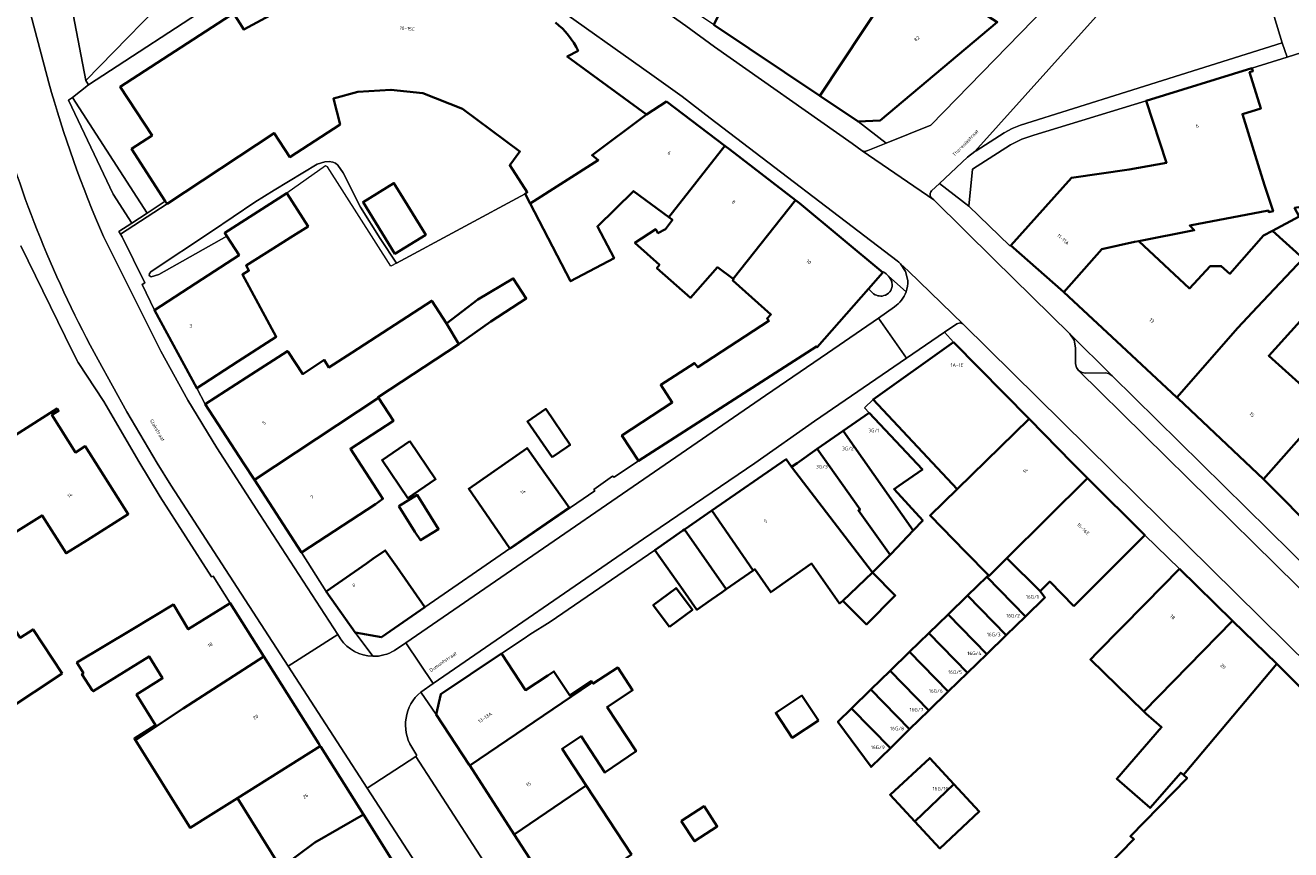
# Model space of a CAD drawing. Header units: metres. Extents: x 197700 to 204338, y 317132 to 325229.
# Tile 571 of 656: x 202888 to 203017, y 317960 to 318045. Entities that reach past the tile are written whole.
import ezdxf
from ezdxf.enums import TextEntityAlignment as Align

# ---------------------------------------------------------------- set-up
doc = ezdxf.new("R2010")
doc.units = ezdxf.units.M
for name, color, linetype, lineweight in [('B-WE-GR-BEPLANTING_CULTUUR_HEESTERS-GV', 90, 'Continuous', 18), ('B-WE-IE-TERREINAFSCHEIDING_KUNSTMATIG_MUUR-G', 90, 'IE-TERREINAFSCHEIDING-KUNSTMATIG-DICHT', 18), ('B-WE-IE-TERREINAFSCHEIDING_KUNSTMATIG_MUUR-GV', 90, 'Continuous', 18), ('B-WE-OG-BEBOUWING-GV', 7, 'Continuous', 35), ('B-WE-OG-BEBOUWING-T18', 10, 'Continuous', 18), ('B-WE-OG-TERREIN_ERF-GV', 7, 'Continuous', 18), ('B-WE-OG-TOPOGRAFIE-T18', 10, 'Continuous', 18), ('B-WE-VH-VERHARDING_ASFALT-GV', 252, 'Continuous', 18), ('B-WE-VH-VERHARDING_BETONSTRAATSTEEN-GV', 252, 'Continuous', 18), ('B-WE-VH-VERHARDING_OPEN-GV', 252, 'Continuous', 18), ('B-WE-VH-VERHARDING_TEGEL-GV', 252, 'Continuous', 18)]:
    doc.layers.add(name, color=color, linetype=linetype, lineweight=lineweight)
doc.styles.add('NLCS-ISO-M200-T18', font='NLCS-ISO.ttf', dxfattribs={"height": 0.36})
doc.linetypes.add('IE-TERREINAFSCHEIDING-KUNSTMATIG-DICHT', pattern='A,8,-1,[82,NLCS.SHX,S=0.75,R=90,X=0,Y=0],-1', length=10)

msp = doc.modelspace()

# ---------------------------------------------------------------- linework, layer by layer
at = {"layer": 'B-WE-GR-BEPLANTING_CULTUUR_HEESTERS-GV'}
msp.add_lwpolyline([(202994.208, 318013.184), (202994.642, 318012.533), (202994.784, 318011.764), (202994.795, 318010.129), (202994.882, 318009.754), (202995.105, 318009.442), (202995.428, 318009.239), (202995.805, 318009.17), (202997.812, 318009.207), (202998.204, 318009.129), (202998.535, 318008.906)], close=True, dxfattribs=at)
at = {"layer": 'B-WE-IE-TERREINAFSCHEIDING_KUNSTMATIG_MUUR-G'}
for points in [[(202925.452, 318020.433), (202924.878, 318020.123), (202918.395, 318030.273), (202918.192, 318030.37), (202914.261, 318027.569)], [(202899.975, 318025.541), (202901.838, 318026.767)], [(202938.58, 318027.517), (202925.452, 318020.433)], [(202902.019, 318026.488), (202897.266, 318023.369)], [(202898.411, 318024.513), (202899.975, 318025.541)], [(202897.266, 318023.369), (202897.088, 318023.643), (202898.411, 318024.513)], [(202928.338, 317985.274), (202937.041, 317991.28)]]:
    msp.add_lwpolyline(points, dxfattribs=at)
at = {"layer": 'B-WE-IE-TERREINAFSCHEIDING_KUNSTMATIG_MUUR-GV'}
msp.add_lwpolyline([(202898.411, 318024.513), (202897.088, 318023.643), (202897.266, 318023.369), (202902.019, 318026.488), (202901.838, 318026.767), (202899.975, 318025.541)], close=True, dxfattribs=at)
at = {"layer": 'B-WE-OG-BEBOUWING-GV'}
for points in [[(202964.685, 318057.912), (202964.185, 318057.051), (202962.639, 318054.618), (202957.865, 318044.769), (202968.681, 318037.51), (202977.597, 318051.01), (202977.239, 318051.242), (202974.647, 318047.348), (202966.957, 318052.468), (202968.875, 318055.348), (202964.692, 318057.585), (202964.826, 318057.836)], [(202968.681, 318037.51), (202972.588, 318034.887), (202974.851, 318035.003), (202986.808, 318045.043), (202982.611, 318047.762), (202977.597, 318051.01)], [(203000.257, 318030.001), (202994.383, 318029.142), (202988.195, 318022.206), (202993.563, 318017.48), (202993.605, 318017.44), (202997.472, 318021.85), (203000.808, 318022.58), (203001.258, 318022.668), (203006.923, 318023.779), (203006.452, 318024.253), (203014.5, 318025.79), (203014.53, 318025.633), (203014.977, 318025.718), (203014.136, 318028.3), (203013.573, 318030.028), (203011.844, 318035.641), (203013.719, 318036.219), (203012.576, 318039.931), (203012.91, 318040.034), (203012.816, 318040.339), (203002.016, 318037.012), (203004.073, 318030.677)], [(202950.974, 318035.59), (202945.427, 318031.44), (202946.062, 318030.942), (202939.1, 318026.516), (202943.227, 318018.572), (202947.669, 318020.915), (202945.964, 318024.166), (202949.653, 318027.784), (202953.25, 318025.108), (202958.988, 318032.395), (202953.014, 318036.925)], [(202959.844, 318018.807), (202966.197, 318026.86), (202959.49, 318032.015), (202958.988, 318032.395), (202953.25, 318025.108), (202953.621, 318024.832), (202952.922, 318023.893), (202952.139, 318023.482), (202951.928, 318023.884), (202949.795, 318022.496), (202952.302, 318020.261), (202952.05, 318019.922), (202955.462, 318016.881), (202958.242, 318020)], [(202925.86, 318027.503), (202925.189, 318028.593), (202922.036, 318026.654), (202925.283, 318021.377), (202928.436, 318023.316), (202928.095, 318023.871)], [(202914.261, 318027.569), (202907.912, 318023.509), (202908.131, 318023.167), (202909.368, 318021.232), (202904.919, 318018.349), (202900.723, 318015.63), (202905.056, 318007.643), (202909.252, 318010.362), (202913.178, 318012.906), (202909.721, 318019.242), (202910.375, 318019.661), (202910.098, 318020.169), (202912.846, 318021.927), (202914.635, 318023.033), (202916.428, 318024.18)], [(202973.652, 318017.791), (202975.109, 318019.448), (202966.621, 318026.534), (202966.197, 318026.86), (202959.844, 318018.807), (202959.881, 318018.78), (202959.793, 318018.662), (202963.689, 318015.189), (202963.3, 318014.752), (202963.483, 318014.51), (202956.216, 318009.783), (202955.889, 318010.216), (202952.444, 318007.975), (202953.619, 318006.169), (202948.471, 318002.821), (202950.163, 318000.219), (202968.328, 318011.907), (202968.406, 318011.825)], [(203021.291, 318026.73), (203017.159, 318026.068), (203017.629, 318025.19), (203014.902, 318023.735), (203018.055, 318020.878), (203022.821, 318025.906), (203023.917, 318027.115), (203023.173, 318027.006)], [(203005.131, 318006.706), (203005.27, 318006.577), (203013.978, 317998.34), (203019.94, 318005.089), (203020.431, 318005.64), (203024.432, 318010.132), (203026.447, 318012.316), (203033.428, 318020.404), (203031.392, 318022.161), (203026.238, 318016.473), (203024.744, 318017.826), (203020.539, 318013.185), (203022.431, 318011.471), (203018.614, 318007.258), (203014.529, 318010.959), (203022.238, 318019.467), (203020.787, 318020.781), (203023.743, 318024.158), (203024.136, 318024.535), (203022.821, 318025.906), (203018.055, 318020.878), (203013.354, 318015.918), (203011.362, 318013.823)], [(202993.605, 318017.44), (203000, 318011.486), (203005.131, 318006.706), (203011.362, 318013.823), (203013.354, 318015.918), (203018.055, 318020.878), (203014.902, 318023.735), (203013.984, 318023.246), (203010.562, 318019.336), (203009.671, 318020.115), (203008.558, 318020.115), (203006.442, 318017.842), (203001.258, 318022.668), (203000.808, 318022.58), (202997.472, 318021.85)], [(202930.55, 318014.267), (202931.825, 318012.138), (202935.086, 318014.453), (202938.705, 318016.799), (202937.367, 318018.863), (202933.751, 318016.703)], [(202905.926, 318006.022), (202909.818, 318000), (202910.941, 317998.264), (202923.613, 318006.65), (202923.563, 318006.727), (202931.825, 318012.138), (202930.55, 318014.267), (202929.051, 318016.58), (202920.908, 318011.302), (202918.543, 318009.769), (202918.049, 318010.531), (202915.87, 318009.088), (202914.375, 318011.346), (202914.307, 318011.439), (202910.125, 318008.736)], [(203019.779, 317992.502), (203025.868, 317999.53), (203027.715, 318001.74), (203031.106, 318005.64), (203035.077, 318010.186), (203032.385, 318012.626), (203028.457, 318008.291), (203028.361, 318008.378), (203023.925, 318003.238), (203023.572, 318002.842), (203020.431, 318005.64), (203019.94, 318005.089), (203013.978, 317998.34), (203014.022, 317998.298), (203019.671, 317992.614)], [(202990.05, 318004.506), (202982.316, 318012.339), (202974.116, 318006.472), (202982.695, 317997.331)], [(202915.734, 317990.855), (202923.293, 317995.797), (202924.058, 317996.341), (202923.438, 317997.299), (202920.748, 318001.448), (202925.14, 318004.295), (202923.613, 318006.65), (202910.941, 317998.264)], [(202893.853, 317992.131), (202898.05, 317994.786), (202893.665, 318001.719), (202892.659, 318001.083), (202890.255, 318004.917), (202890.939, 318005.317), (202890.79, 318005.555), (202886.564, 318002.883), (202877.825, 317997.358), (202880.501, 317993.136), (202883.894, 317995.286), (202885.718, 317992.407), (202889.249, 317994.644), (202891.702, 317990.771)], [(202941.357, 318000.59), (202942.856, 318001.627), (202943.175, 318001.848), (202940.69, 318005.524), (202938.825, 318004.225)], [(202973.724, 318005.133), (202971.072, 318003.285), (202978.23, 317993.117), (202979.188, 317994.124), (202976.273, 317997.341), (202976.75, 317997.66), (202979.155, 317999.342)], [(202985.893, 317988.53), (202985.963, 317988.458), (202987.754, 317990.257), (202987.785, 317990.287), (202996.02, 317998.462), (202995.892, 317998.59), (202994.499, 318000), (202990.05, 318004.506), (202982.695, 317997.331), (202979.937, 317994.644), (202983.56, 317990.925)], [(202926.807, 318002.217), (202923.98, 318000.3), (202926.611, 317996.418), (202929.439, 317998.335)], [(202975.85, 317990.62), (202975.961, 317990.732), (202978.23, 317993.117), (202971.072, 318003.285), (202968.42, 318001.436), (202972.787, 317995.233), (202972.63, 317995.144)], [(202937.041, 317991.28), (202943.08, 317995.459), (202940.084, 317999.688), (202938.786, 318001.521), (202932.827, 317997.371), (202934.196, 317995.392)], [(202968.42, 318001.436), (202966.359, 318000), (202965.787, 317999.598), (202974.044, 317988.81), (202975.85, 317990.62), (202972.63, 317995.144), (202972.787, 317995.233)], [(202965.787, 317999.598), (202965.257, 318000.388), (202957.638, 317995.131), (202961.871, 317989.027), (202962.033, 317989.14), (202963.672, 317986.798), (202967.848, 317989.72), (202970.692, 317985.657), (202971.04, 317985.901), (202974.044, 317988.81)], [(202994.618, 317985.357), (202998.339, 317989.099), (203000, 317990.769), (203001.866, 317992.643), (202996.02, 317998.462), (202987.785, 317990.287), (202991.171, 317986.916), (202992.159, 317987.878)], [(202925.686, 317995.576), (202927.319, 317992.953), (202927.897, 317992.108), (202929.74, 317993.256), (202927.566, 317996.747)], [(202959.549, 317987.402), (202961.871, 317989.027), (202957.638, 317995.131), (202954.859, 317993.214), (202959.133, 317987.111)], [(202951.849, 317991.1), (202954.723, 317987.009), (202956.129, 317985.008), (202957.605, 317986.042), (202958.718, 317986.82), (202959.133, 317987.111), (202954.859, 317993.214), (202954.703, 317993.106)], [(202921.213, 317982.681), (202923.915, 317982.197), (202928.338, 317985.274), (202925.483, 317989.378), (202924.303, 317991.075), (202923.048, 317990.206), (202922.376, 317989.735), (202918.281, 317986.867)], [(202891.315, 317978.501), (202888.34, 317983.003), (202887.029, 317982.138), (202884.252, 317986.341), (202882.892, 317985.442), (202880.101, 317989.665), (202867.161, 317981.115), (202879.752, 317970.861)], [(202987.785, 317990.287), (202987.754, 317990.257), (202985.963, 317988.458), (202985.893, 317988.53), (202985.74, 317988.381), (202989.69, 317984.327), (202991.661, 317986.247), (202991.171, 317986.916)], [(202974.044, 317988.81), (202971.04, 317985.901), (202973.431, 317983.516), (202976.384, 317986.476)], [(202983.768, 317986.459), (202987.718, 317982.405), (202989.69, 317984.327), (202985.74, 317988.381)], [(203005.42, 317989.187), (203001.915, 317985.621), (202997.013, 317980.634), (202996.318, 317979.924), (203001.768, 317974.595), (203010.819, 317983.88)], [(202953.337, 317983.254), (202955.672, 317985.002), (202954.01, 317987.222), (202951.675, 317985.474)], [(202898.789, 317971.699), (202903.651, 317974.925), (202911.897, 317980.236), (202908.467, 317985.68), (202904.181, 317983.017), (202902.673, 317985.53), (202898.386, 317982.956), (202892.808, 317979.607), (202893.485, 317978.521), (202893.327, 317978.422), (202894.372, 317976.793), (202894.484, 317976.687), (202898.329, 317979.084), (202900.18, 317980.238), (202901.566, 317978.015), (202899.715, 317976.86), (202898.899, 317976.351), (202900.851, 317973.22), (202898.683, 317971.868)], [(202987.718, 317982.405), (202983.768, 317986.459), (202981.795, 317984.537), (202985.745, 317980.483)], [(202983.773, 317978.561), (202985.745, 317980.483), (202981.795, 317984.537), (202979.823, 317982.615)], [(203015.361, 317979.467), (203010.819, 317983.88), (203001.768, 317974.595), (203002.018, 317974.377), (203003.591, 317973.004), (202998.997, 317967.742), (203002.405, 317964.766), (203005.544, 317968.361), (203005.815, 317968.124)], [(202981.8, 317976.639), (202983.773, 317978.561), (202979.823, 317982.615), (202977.85, 317980.694)], [(202911.897, 317980.236), (202903.651, 317974.925), (202898.789, 317971.699), (202904.277, 317962.894), (202904.373, 317962.74), (202905.94, 317963.717), (202909.202, 317965.767), (202917.664, 317971.085), (202917.471, 317971.391)], [(202940.889, 317978.287), (202938.612, 317976.795), (202936.165, 317980.531), (202936.066, 317980.465), (202929.968, 317976.386), (202929.486, 317974.315), (202932.882, 317969.174), (202932.94, 317969.085), (202945.22, 317977.452), (202945.432, 317977.62), (202945.381, 317977.698), (202943.153, 317976.238), (202941.534, 317978.71)], [(202975.878, 317978.772), (202979.828, 317974.718), (202981.8, 317976.639), (202977.85, 317980.694)], [(202944.821, 317967.066), (202942.367, 317970.812), (202944.294, 317972.075), (202946.726, 317968.363), (202949.909, 317970.544), (202946.95, 317975.061), (202949.566, 317976.775), (202948.041, 317979.103), (202945.536, 317977.462), (202945.432, 317977.62), (202945.22, 317977.452), (202932.94, 317969.085), (202937.469, 317962.056)], [(203024.522, 317970.382), (203022.19, 317972.637), (203015.361, 317979.467), (203005.815, 317968.124), (203006.187, 317967.8), (203000.407, 317961.871), (203000.759, 317961.564), (202996.665, 317957.364), (202999.132, 317954.734), (203003.449, 317959.162), (203010.554, 317952.236), (203013.634, 317955.396), (203015.789, 317957.607), (203019.984, 317953.519), (203022.36, 317955.989), (203024.96, 317958.584), (203030.471, 317964.632)], [(202973.905, 317976.85), (202977.855, 317972.796), (202979.828, 317974.718), (202975.878, 317978.772)], [(202977.855, 317972.796), (202973.905, 317976.85), (202971.933, 317974.928), (202975.883, 317970.874)], [(202968.542, 317973.696), (202966.861, 317976.243), (202964.186, 317974.478), (202965.867, 317971.931)], [(202971.933, 317974.928), (202970.534, 317973.565), (202973.91, 317968.952), (202975.883, 317970.874)], [(202913.64, 317958.65), (202917.121, 317961.242), (202922.064, 317964.084), (202917.727, 317970.985), (202917.664, 317971.085), (202909.202, 317965.767), (202910.603, 317963.521)], [(202978.386, 317963.375), (202982.371, 317967.184), (202979.901, 317969.85), (202975.858, 317966.104)], [(202942.087, 317954.892), (202949.449, 317960.002), (202944.821, 317967.066), (202937.469, 317962.056)], [(202982.371, 317967.184), (202978.386, 317963.375), (202980.94, 317960.618), (202984.955, 317964.396)], [(202954.566, 317963.436), (202954.556, 317963.377), (202955.884, 317961.35), (202958.208, 317962.872), (202956.856, 317964.936)], [(202928.356, 317954.072), (202922.064, 317964.084), (202917.121, 317961.242), (202913.64, 317958.65), (202913.815, 317958.369), (202917.581, 317952.322), (202918.706, 317953.023), (202918.851, 317952.886), (202919.259, 317953.141), (202921.439, 317949.644), (202916.554, 317946.599), (202917.052, 317945.801), (202911.838, 317942.551), (202913.43, 317939.997), (202917.796, 317944.596), (202920.426, 317946.585), (202920.404, 317946.621), (202923.006, 317948.189), (202922.025, 317949.817)]]:
    msp.add_lwpolyline(points, close=True, dxfattribs=at)
for points in [[(202914.34, 318046.708), (202909.866, 318044.282), (202908.798, 318045.947)], [(202908.463, 318045.73), (202897.233, 318038.445), (202900.487, 318033.447), (202898.389, 318032.088), (202901.838, 318026.767), (202902.019, 318026.488), (202912.957, 318033.712), (202914.558, 318031.251), (202919.692, 318034.59), (202919.009, 318037.224), (202921.487, 318037.919), (202924.88, 318038.135), (202928.127, 318037.799), (202932.205, 318036.168), (202938.056, 318031.815), (202937.014, 318030.414), (202938.804, 318027.663), (202938.58, 318027.517), (202939.1, 318026.516), (202946.062, 318030.942), (202945.427, 318031.44), (202950.974, 318035.59), (202942.895, 318041.524), (202944.01, 318042.101)]]:
    msp.add_lwpolyline(points, dxfattribs=at)
msp.add_lwpolyline([(202944.01, 318042.101, 0.1199433), (202941.676, 318044.996)], format="xyb", dxfattribs=at)
at = {"layer": 'B-WE-OG-TERREIN_ERF-GV'}
for points in [[(203019.289, 318042.396), (203016.398, 318041.477), (203012.816, 318040.339), (203012.91, 318040.034), (203012.576, 318039.931), (203013.719, 318036.219), (203011.844, 318035.641), (203013.573, 318030.028), (203014.136, 318028.3), (203014.977, 318025.718), (203014.53, 318025.633), (203014.5, 318025.79), (203006.452, 318024.253), (203006.923, 318023.779), (203001.258, 318022.668), (203006.442, 318017.842), (203008.558, 318020.115), (203009.671, 318020.115), (203010.562, 318019.336), (203013.984, 318023.246), (203014.902, 318023.735), (203017.629, 318025.19)], [(202913.64, 317958.65), (202910.603, 317963.521), (202909.202, 317965.767), (202905.94, 317963.717), (202904.373, 317962.74), (202904.277, 317962.894), (202898.789, 317971.699), (202898.683, 317971.868), (202900.851, 317973.22), (202898.899, 317976.351), (202899.715, 317976.86), (202901.566, 317978.015), (202900.18, 317980.238), (202898.329, 317979.084), (202894.484, 317976.687), (202894.372, 317976.793), (202893.327, 317978.422), (202893.485, 317978.521), (202892.808, 317979.607), (202898.386, 317982.956), (202902.673, 317985.53), (202904.181, 317983.017), (202908.467, 317985.68), (202906.719, 317988.453), (202906.542, 317988.363), (202901.299, 317996.54), (202899.13, 318000.159), (202895.564, 318006.29), (202892.931, 318010.282), (202892.368, 318011.376), (202887.103, 318022.197)], [(203022.238, 318019.467), (203014.529, 318010.959), (203018.614, 318007.258)], [(202983.773, 317978.561), (202981.8, 317976.639), (202979.828, 317974.718), (202977.855, 317972.796), (202975.883, 317970.874), (202973.91, 317968.952), (202970.534, 317973.565), (202971.933, 317974.928), (202973.905, 317976.85), (202975.878, 317978.772), (202977.85, 317980.694), (202979.823, 317982.615), (202981.795, 317984.537), (202983.768, 317986.459), (202985.74, 317988.381), (202985.893, 317988.53), (202983.56, 317990.925), (202979.937, 317994.644), (202982.695, 317997.331), (202974.116, 318006.472), (202973.241, 318005.633), (202973.724, 318005.133), (202979.155, 317999.342), (202976.75, 317997.66), (202976.273, 317997.341), (202979.188, 317994.124), (202978.23, 317993.117), (202975.961, 317990.732), (202975.85, 317990.62), (202974.044, 317988.81), (202976.384, 317986.476), (202973.431, 317983.516), (202971.04, 317985.901), (202970.692, 317985.657), (202967.848, 317989.72), (202963.672, 317986.798), (202962.033, 317989.14), (202961.871, 317989.027), (202959.549, 317987.402), (202959.133, 317987.111), (202958.718, 317986.82), (202957.605, 317986.042), (202956.129, 317985.008), (202954.723, 317987.009), (202951.849, 317991.1), (202941.145, 317983.778), (202939.076, 317982.462), (202938.48, 317982.083), (202938.477, 317982.081), (202936.165, 317980.531), (202938.612, 317976.795), (202940.889, 317978.287), (202941.534, 317978.71), (202943.153, 317976.238), (202945.381, 317977.698), (202945.432, 317977.62), (202945.536, 317977.462), (202948.041, 317979.103), (202949.566, 317976.775), (202946.95, 317975.061), (202949.909, 317970.544), (202946.726, 317968.363), (202944.294, 317972.075), (202942.367, 317970.812), (202944.821, 317967.066), (202949.449, 317960.002)], [(202996.665, 317957.364), (203000.759, 317961.564), (203000.407, 317961.871), (203006.187, 317967.8), (203005.815, 317968.124), (203005.544, 317968.361), (203002.405, 317964.766), (202998.997, 317967.742), (203003.591, 317973.004), (203002.018, 317974.377), (203001.768, 317974.595), (202996.318, 317979.924), (202997.013, 317980.634), (203001.915, 317985.621), (203005.42, 317989.187), (203001.866, 317992.643), (203000, 317990.769), (202998.339, 317989.099), (202994.618, 317985.357), (202992.159, 317987.878), (202991.171, 317986.916), (202991.661, 317986.247), (202989.69, 317984.327), (202987.718, 317982.405), (202985.745, 317980.483), (202983.773, 317978.561)]]:
    msp.add_lwpolyline(points, dxfattribs=at)
for points in [[(202994.383, 318029.142), (203000.257, 318030.001), (203004.073, 318030.677), (203002.016, 318037.012), (202990.537, 318033.491), (202989.314, 318033.07), (202988.154, 318032.498), (202984.287, 318030.004), (202983.906, 318026.236), (202988.056, 318022.209), (202988.195, 318022.206)], [(202905.056, 318007.643), (202905.926, 318006.022), (202910.125, 318008.736), (202914.307, 318011.439), (202914.375, 318011.346), (202915.87, 318009.088), (202918.049, 318010.531), (202918.543, 318009.769), (202920.908, 318011.302), (202929.051, 318016.58), (202930.55, 318014.267), (202933.751, 318016.703), (202937.367, 318018.863), (202938.705, 318016.799), (202935.086, 318014.453), (202931.825, 318012.138), (202923.563, 318006.727), (202923.613, 318006.65), (202925.14, 318004.295), (202920.748, 318001.448), (202923.438, 317997.299), (202924.058, 317996.341), (202923.293, 317995.797), (202915.734, 317990.855), (202918.281, 317986.867), (202922.376, 317989.735), (202923.048, 317990.206), (202924.303, 317991.075), (202925.483, 317989.378), (202928.338, 317985.274), (202937.041, 317991.28), (202937.07, 317991.237), (202945.688, 317997.147), (202945.597, 317997.28), (202947.502, 317998.669), (202947.667, 317998.54), (202950.163, 318000.219), (202948.471, 318002.821), (202953.619, 318006.169), (202952.444, 318007.975), (202955.889, 318010.216), (202956.216, 318009.783), (202963.483, 318014.51), (202963.3, 318014.752), (202963.689, 318015.189), (202959.793, 318018.662), (202959.881, 318018.78), (202959.844, 318018.807), (202958.242, 318020), (202955.462, 318016.881), (202952.05, 318019.922), (202952.302, 318020.261), (202949.795, 318022.496), (202951.928, 318023.884), (202952.139, 318023.482), (202952.922, 318023.893), (202953.621, 318024.832), (202953.25, 318025.108), (202949.653, 318027.784), (202945.964, 318024.166), (202947.669, 318020.915), (202943.227, 318018.572), (202939.1, 318026.516), (202938.58, 318027.517), (202925.452, 318020.433), (202923.788, 318022.948), (202921.758, 318026.132), (202920.005, 318029.63), (202919.461, 318030.422), (202919.219, 318030.628), (202918.933, 318030.752), (202918.579, 318030.807), (202918.12, 318030.782), (202917.338, 318030.548), (202912.965, 318027.891), (202910.976, 318026.646), (202906.552, 318023.644), (202900.405, 318019.576), (202900.224, 318019.36), (202900.199, 318019.142), (202900.389, 318019.01), (202901.184, 318019.255), (202908.131, 318023.167), (202907.912, 318023.509), (202914.261, 318027.569), (202916.428, 318024.18), (202914.635, 318023.033), (202912.846, 318021.927), (202910.098, 318020.169), (202910.375, 318019.661), (202909.721, 318019.242), (202913.178, 318012.906), (202909.252, 318010.362)], [(202975.696, 318019.077), (202975.58, 318019.198), (202975.455, 318019.312), (202975.329, 318019.424), (202975.207, 318019.54), (202975.109, 318019.448), (202973.652, 318017.791), (202973.794, 318017.652), (202973.918, 318017.52), (202974.044, 318017.392), (202974.176, 318017.278), (202974.322, 318017.191), (202974.458, 318017.137), (202974.604, 318017.094), (202974.754, 318017.065), (202974.904, 318017.053), (202975.047, 318017.06), (202975.218, 318017.097), (202975.392, 318017.162), (202975.558, 318017.25), (202975.707, 318017.357), (202975.826, 318017.477), (202975.928, 318017.637), (202976.005, 318017.828), (202976.054, 318018.036), (202976.07, 318018.244), (202976.05, 318018.438), (202976.019, 318018.543), (202975.975, 318018.648), (202975.92, 318018.751), (202975.86, 318018.851), (202975.797, 318018.947)], [(202886.564, 318002.883), (202890.79, 318005.555), (202890.939, 318005.317), (202890.255, 318004.917), (202892.659, 318001.083), (202893.665, 318001.719), (202898.05, 317994.786), (202893.853, 317992.131), (202891.702, 317990.771), (202889.249, 317994.644), (202885.718, 317992.407), (202883.894, 317995.286), (202880.501, 317993.136), (202877.825, 317997.358)], [(202942.856, 318001.627), (202941.357, 318000.59), (202938.825, 318004.225), (202940.69, 318005.524), (202943.175, 318001.848)], [(202929.439, 317998.335), (202926.611, 317996.418), (202923.98, 318000.3), (202926.807, 318002.217)], [(202937.041, 317991.28), (202934.196, 317995.392), (202932.827, 317997.371), (202938.786, 318001.521), (202940.084, 317999.688), (202943.08, 317995.459)], [(202927.319, 317992.953), (202925.686, 317995.576), (202927.566, 317996.747), (202929.74, 317993.256), (202927.897, 317992.108)], [(202891.315, 317978.501), (202879.752, 317970.861), (202867.161, 317981.115), (202880.101, 317989.665), (202882.892, 317985.442), (202884.252, 317986.341), (202887.029, 317982.138), (202888.34, 317983.003)], [(202951.675, 317985.474), (202954.01, 317987.222), (202955.672, 317985.002), (202953.337, 317983.254)], [(202968.542, 317973.696), (202965.867, 317971.931), (202964.186, 317974.478), (202966.861, 317976.243)], [(202978.386, 317963.375), (202975.858, 317966.104), (202979.901, 317969.85), (202982.371, 317967.184), (202984.955, 317964.396), (202980.94, 317960.618)], [(202954.556, 317963.377), (202954.566, 317963.436), (202956.856, 317964.936), (202958.208, 317962.872), (202955.884, 317961.35)]]:
    msp.add_lwpolyline(points, close=True, dxfattribs=at)
at = {"layer": 'B-WE-VH-VERHARDING_ASFALT-GV'}
for points in [[(203021.937, 317983.011), (202995.105, 318009.442), (202994.882, 318009.754), (202994.795, 318010.129), (202994.784, 318011.764), (202994.642, 318012.533), (202994.208, 318013.184), (202986.485, 318020.795), (202980.324, 318026.874), (202972.998, 318031.893), (202971.979, 318032.64), (202957.941, 318042.535), (202954.985, 318044.664), (202944.606, 318052.03)], [(202997.204, 318045.965), (202984.502, 318031.822), (202984.578, 318031.867), (202984.656, 318031.91), (202987.506, 318033.745), (202988.311, 318034.179), (202989.158, 318034.526), (203000, 318037.931), (203015.903, 318042.924), (203014.01, 318049.133)], [(203014.01, 318049.133), (203015.903, 318042.924), (203016.398, 318041.477), (203019.289, 318042.396)], [(202889.944, 318038.856), (202887.624, 318047.611)], [(202940.888, 318047.225), (202951.51, 318039.657), (202954.61, 318037.445), (202957.481, 318035.243), (202976.577, 318020.663), (202976.748, 318020.516), (202976.908, 318020.357), (202977.733, 318019.593), (202983.322, 318014.182), (203023.824, 317974.204)], [(202894.992, 318010.526), (202897.925, 318005.223), (202901, 318000), (202902.388, 317997.742), (202914.398, 317979.257), (202919.455, 317982.466), (202911.497, 317994.722), (202907.109, 318001.548), (202904.142, 318006.432), (202901.38, 318011.434), (202895.536, 318023.142)], [(202974.679, 318014.804), (202977.527, 318010.702), (202981.424, 318013.38), (202982.659, 318014.228), (202982.998, 318014.325), (202983.322, 318014.182), (202977.733, 318019.593), (202976.908, 318020.357), (202977.428, 318019.562), (202977.662, 318018.643)], [(202976.309, 318015.964), (202974.679, 318014.804)], [(202919.727, 317982.025), (202919.455, 317982.466), (202914.398, 317979.257), (202922.464, 317966.795), (202927.421, 317970.028), (202927.541, 317970.106), (202927, 317970.952)], [(202926.4, 317981.618), (202925.239, 317980.836)], [(202927.925, 317976.598), (202929.203, 317977.483), (202926.4, 317981.618)]]:
    msp.add_lwpolyline(points, dxfattribs=at)
for points in [[(202895.536, 318023.142, -0.0361435), (202889.944, 318038.856)], [(202884.663, 318036.017, 0.0578817), (202894.992, 318010.526)], [(202977.662, 318018.643, -0.0973683), (202977.492, 318017.486)], [(202977.492, 318017.486, -0.1627464), (202976.309, 318015.964)], [(202923.018, 317980.252, -0.2390481), (202919.727, 317982.025)], [(202925.239, 317980.836, -0.1416476), (202923.018, 317980.252)], [(202927, 317970.952, -0.3656803), (202927.925, 317976.598)]]:
    msp.add_lwpolyline(points, format="xyb", dxfattribs=at)
for points in [[(202926.4, 317981.618), (202929.203, 317977.483), (202950.664, 317992.241), (202962.029, 318000), (202968.133, 318004.26), (202977.527, 318010.702), (202974.679, 318014.804), (202969.479, 318011.231), (202963.149, 318006.909)], [(202922.464, 317966.795), (202936.03, 317945.827), (202941.001, 317949.043), (202927.421, 317970.028)]]:
    msp.add_lwpolyline(points, close=True, dxfattribs=at)
at = {"layer": 'B-WE-VH-VERHARDING_BETONSTRAATSTEEN-GV'}
for points in [[(203000.893, 318062.835), (202993.221, 318048.616), (202991.986, 318046.82), (202990.476, 318045.252), (202980.017, 318034.517), (202975.47, 318032.684), (202973.576, 318031.921), (202973.291, 318031.809), (202972.998, 318031.893), (202980.324, 318026.874), (202980.099, 318027.096)], [(202980.087, 318027.791), (202980.889, 318028.542), (202983.779, 318031.25), (202984.502, 318031.822), (202997.204, 318045.965)]]:
    msp.add_lwpolyline(points, dxfattribs=at)
msp.add_lwpolyline([(202980.099, 318027.096, -0.4547165), (202980.087, 318027.791)], format="xyb", dxfattribs=at)
msp.add_lwpolyline([(203021.339, 317986.425), (202998.535, 318008.906), (202998.204, 318009.129), (202997.812, 318009.207), (202995.805, 318009.17), (202995.428, 318009.239), (202995.105, 318009.442), (203021.937, 317983.011), (203021.737, 317983.348), (203021.666, 317983.735), (203021.644, 317985.731), (203021.558, 317986.107)], close=True, dxfattribs=at)
at = {"layer": 'B-WE-VH-VERHARDING_OPEN-GV'}
for points in [[(202907.384, 318047.403), (202905.416, 318050.455), (202903.767, 318049.393), (202893.725, 318039.084), (202894.007, 318038.641)], [(202892.348, 318037.33), (202899.975, 318025.541), (202901.838, 318026.767), (202898.389, 318032.088), (202900.487, 318033.447), (202897.233, 318038.445), (202908.463, 318045.73), (202907.384, 318047.403), (202894.007, 318038.641)], [(202899.975, 318025.541), (202892.348, 318037.33), (202891.949, 318037.059), (202896.524, 318027.469), (202898.411, 318024.513)], [(202938.58, 318027.517), (202938.804, 318027.663), (202937.014, 318030.414), (202938.056, 318031.815), (202932.205, 318036.168), (202928.127, 318037.799), (202924.88, 318038.135), (202921.487, 318037.919), (202919.009, 318037.224), (202919.692, 318034.59), (202914.558, 318031.251), (202912.957, 318033.712), (202902.019, 318026.488), (202897.266, 318023.369), (202897.451, 318023.111), (202899.754, 318018.393), (202899.49, 318018.24), (202900.723, 318015.63), (202904.919, 318018.349), (202909.368, 318021.232), (202908.131, 318023.167), (202901.184, 318019.255), (202900.389, 318019.01), (202900.199, 318019.142), (202900.224, 318019.36), (202900.405, 318019.576), (202906.552, 318023.644), (202910.976, 318026.646), (202912.965, 318027.891), (202917.338, 318030.548), (202918.12, 318030.782), (202918.579, 318030.807), (202918.933, 318030.752), (202919.219, 318030.628), (202919.461, 318030.422), (202920.005, 318029.63), (202921.758, 318026.132), (202923.788, 318022.948), (202925.452, 318020.433)], [(202928.095, 318023.871), (202928.436, 318023.316), (202925.283, 318021.377), (202922.036, 318026.654), (202925.189, 318028.593), (202925.86, 318027.503)]]:
    msp.add_lwpolyline(points, close=True, dxfattribs=at)
at = {"layer": 'B-WE-VH-VERHARDING_TEGEL-GV'}
for points in [[(202972.588, 318034.887), (202968.681, 318037.51), (202957.865, 318044.769), (202945.453, 318053.124), (202944.606, 318052.03), (202954.985, 318044.664), (202957.941, 318042.535), (202971.979, 318032.64), (202972.998, 318031.893), (202973.291, 318031.809), (202973.576, 318031.921), (202975.47, 318032.684)], [(203015.903, 318042.924), (203000, 318037.931), (202989.158, 318034.526), (202988.311, 318034.179), (202987.506, 318033.745), (202984.656, 318031.91), (202984.578, 318031.867), (202984.502, 318031.822), (202983.779, 318031.25), (202980.889, 318028.542), (202983.906, 318026.236), (202984.287, 318030.004), (202988.154, 318032.498), (202989.314, 318033.07), (202990.537, 318033.491), (203002.016, 318037.012), (203012.816, 318040.339), (203016.398, 318041.477)], [(202981.424, 318013.38), (202982.316, 318012.339), (202990.05, 318004.506), (202994.499, 318000), (202995.892, 317998.59), (202996.02, 317998.462), (203001.866, 317992.643), (203005.42, 317989.187), (203010.819, 317983.88), (203015.361, 317979.467), (203022.19, 317972.637), (203024.522, 317970.382), (203026.106, 317971.948), (203023.824, 317974.204), (202983.322, 318014.182), (202982.998, 318014.325), (202982.659, 318014.228)], [(202982.316, 318012.339), (202981.424, 318013.38), (202977.527, 318010.702), (202968.133, 318004.26), (202962.029, 318000), (202950.664, 317992.241), (202929.203, 317977.483), (202927.925, 317976.598), (202929.486, 317974.315), (202929.968, 317976.386), (202936.066, 317980.465), (202936.165, 317980.531), (202938.477, 317982.081), (202938.48, 317982.083), (202939.076, 317982.462), (202941.145, 317983.778), (202951.849, 317991.1), (202954.703, 317993.106), (202954.859, 317993.214), (202957.638, 317995.131), (202965.257, 318000.388), (202965.787, 317999.598), (202966.359, 318000), (202968.42, 318001.436), (202971.072, 318003.285), (202973.724, 318005.133), (202973.241, 318005.633), (202974.116, 318006.472)]]:
    msp.add_lwpolyline(points, close=True, dxfattribs=at)
for points in [[(202905.926, 318006.022), (202905.056, 318007.643), (202900.723, 318015.63), (202899.49, 318018.24), (202899.754, 318018.393), (202897.451, 318023.111), (202897.266, 318023.369), (202897.088, 318023.643), (202898.411, 318024.513), (202896.524, 318027.469), (202891.949, 318037.059), (202892.348, 318037.33), (202894.007, 318038.641), (202893.725, 318039.084), (202891.943, 318048.327), (202889.865, 318051.768)], [(202892.645, 318048.131), (202892.265, 318048.125), (202891.943, 318048.327), (202893.725, 318039.084), (202903.767, 318049.393), (202905.416, 318050.455), (202905.758, 318050.675), (202908.798, 318045.947), (202909.866, 318044.282), (202914.34, 318046.708), (202916.63, 318047.271), (202915.587, 318048.698)], [(202887.624, 318047.611), (202889.944, 318038.856)], [(202977.662, 318018.643), (202977.428, 318019.562), (202976.908, 318020.357), (202976.748, 318020.516), (202976.577, 318020.663), (202957.481, 318035.243), (202954.61, 318037.445), (202951.51, 318039.657), (202940.888, 318047.225), (202939.951, 318046.015)], [(202986.808, 318045.043), (202974.851, 318035.003), (202972.588, 318034.887), (202975.47, 318032.684), (202980.017, 318034.517), (202990.476, 318045.252)], [(202944.01, 318042.101), (202942.895, 318041.524), (202950.974, 318035.59), (202953.014, 318036.925), (202958.988, 318032.395), (202959.49, 318032.015), (202966.197, 318026.86), (202966.621, 318026.534), (202975.109, 318019.448)], [(203028.247, 317983.836), (203027, 317985.056), (203019.779, 317992.502), (203019.671, 317992.614), (203014.022, 317998.298), (203013.978, 317998.34), (203005.27, 318006.577), (203005.131, 318006.706), (203000, 318011.486), (202993.605, 318017.44), (202993.563, 318017.48), (202988.195, 318022.206), (202988.056, 318022.209), (202983.906, 318026.236), (202980.889, 318028.542), (202980.087, 318027.791)], [(202980.099, 318027.096), (202980.324, 318026.874), (202986.485, 318020.795), (202994.208, 318013.184), (202998.535, 318008.906), (203021.339, 317986.425), (203025.671, 317982.159), (203031.058, 317976.847), (203033.002, 317978.77), (203030.848, 317980.839), (203030.962, 317980.966), (203028.247, 317983.836)], [(202895.536, 318023.142), (202901.38, 318011.434), (202904.142, 318006.432), (202907.109, 318001.548), (202911.497, 317994.722), (202919.455, 317982.466), (202919.727, 317982.025)], [(202887.103, 318022.197), (202892.368, 318011.376), (202892.931, 318010.282), (202895.564, 318006.29), (202899.13, 318000.159), (202901.299, 317996.54), (202906.542, 317988.363), (202906.719, 317988.453), (202908.467, 317985.68), (202911.897, 317980.236), (202917.471, 317971.391), (202917.664, 317971.085), (202917.727, 317970.985), (202922.064, 317964.084), (202928.356, 317954.072), (202934.43, 317944.791), (202936.03, 317945.827), (202922.464, 317966.795), (202914.398, 317979.257), (202902.388, 317997.742), (202901, 318000), (202897.925, 318005.223), (202894.992, 318010.526)], [(202977.492, 318017.486), (202975.696, 318019.077), (202975.797, 318018.947), (202975.86, 318018.851), (202975.92, 318018.751), (202975.975, 318018.648), (202976.019, 318018.543), (202976.05, 318018.438), (202976.07, 318018.244), (202976.054, 318018.036), (202976.005, 318017.828), (202975.928, 318017.637), (202975.826, 318017.477), (202975.707, 318017.357), (202975.558, 318017.25), (202975.392, 318017.162), (202975.218, 318017.097), (202975.047, 318017.06), (202974.904, 318017.053), (202974.754, 318017.065), (202974.604, 318017.094), (202974.458, 318017.137), (202974.322, 318017.191), (202974.176, 318017.278), (202974.044, 318017.392), (202973.918, 318017.52), (202973.794, 318017.652), (202973.652, 318017.791), (202968.406, 318011.825), (202968.328, 318011.907), (202950.163, 318000.219), (202947.667, 317998.54), (202947.502, 317998.669), (202945.597, 317997.28), (202945.688, 317997.147), (202937.07, 317991.237), (202937.041, 317991.28), (202928.338, 317985.274), (202923.915, 317982.197), (202921.213, 317982.681), (202923.018, 317980.252)], [(202975.109, 318019.448), (202975.207, 318019.54), (202975.329, 318019.424), (202975.455, 318019.312), (202975.58, 318019.198), (202975.696, 318019.077), (202977.492, 318017.486)], [(202925.239, 317980.836), (202926.4, 317981.618), (202963.149, 318006.909), (202969.479, 318011.231), (202974.679, 318014.804), (202976.309, 318015.964)], [(202923.018, 317980.252), (202921.213, 317982.681), (202918.281, 317986.867), (202915.734, 317990.855), (202910.941, 317998.264), (202909.818, 318000), (202905.926, 318006.022)], [(202944.407, 317951.292), (202942.087, 317954.892), (202937.469, 317962.056), (202932.94, 317969.085), (202932.882, 317969.174), (202929.486, 317974.315), (202927.925, 317976.598)], [(202927, 317970.952), (202927.541, 317970.106), (202927.421, 317970.028), (202941.001, 317949.043), (202944.407, 317951.292)]]:
    msp.add_lwpolyline(points, dxfattribs=at)
for points in [[(202941.676, 318044.996, -0.1199433), (202944.01, 318042.101)], [(202889.944, 318038.856, 0.0361435), (202895.536, 318023.142)], [(202894.992, 318010.526, -0.0578817), (202884.663, 318036.017)], [(202980.087, 318027.791, 0.4547165), (202980.099, 318027.096)], [(202977.492, 318017.486, 0.0973683), (202977.662, 318018.643)], [(202976.309, 318015.964, 0.1627464), (202977.492, 318017.486)], [(202919.727, 317982.025, 0.2390481), (202923.018, 317980.252)], [(202923.018, 317980.252, 0.1416476), (202925.239, 317980.836)], [(202927.925, 317976.598, 0.3656803), (202927, 317970.952)]]:
    msp.add_lwpolyline(points, format="xyb", dxfattribs=at)

# ---------------------------------------------------------------- texts
at = {"layer": 'B-WE-OG-BEBOUWING-T18', "style": 'NLCS-ISO-M200-T18'}
for s, rotation, p in [('10-15C', 354.1, (202926.547, 318044.378)), ('82', 40, (202978.58, 318043.357)), ('6', 17.1, (203007.226, 318034.431)), ('6', 322.9, (202953.311, 318031.68)), ('8', 322.5, (202959.883, 318026.668)), ('11-11A', 318.6, (202993.522, 318022.845)), ('10', 320.2, (202967.556, 318020.542)), ('13', 317.1, (203002.587, 318014.543)), ('15', 316.6, (203012.811, 318004.95)), ('5', 32.8, (202911.927, 318004.105)), ('14', 44.6, (202989.661, 317999.207)), ('14', 32.3, (202892.101, 317996.709)), ('14', 34.6, (202938.362, 317997.058)), ('7', 32.9, (202916.831, 317996.523)), ('5', 34.6, (202963.148, 317994.073)), ('16-16E', 315.2, (202995.573, 317993.263)), ('18', 315.5, (203004.717, 317984.269)), ('18', 32.2, (202906.423, 317981.42)), ('20', 315.9, (203009.867, 317979.227)), ('20', 32.2, (202911.075, 317974.037)), ('13-13A', 33.4, (202934.496, 317973.987)), ('15', 32.7, (202938.927, 317967.179)), ('26', 32.1, (202916.16, 317965.962))]:
    msp.add_text(s, height=0.36, rotation=rotation, dxfattribs=at).set_placement(p, align=Align.MIDDLE)
for s, p in [('3', (202904.441, 318014.016)), ('1A-1E', (202982.692, 318009.998)), ('3G/1', (202974.2, 318003.328)), ('3G/2', (202971.548, 318001.48)), ('3G/3', (202968.896, 317999.631)), ('9', (202921.085, 317987.503)), ('16G/1', (202990.382, 317986.322)), ('16G/2', (202988.411, 317984.402)), ('16G/3', (202986.439, 317982.48)), ('16G/4', (202984.466, 317980.558)), ('16G/5', (202982.494, 317978.636)), ('16G/6', (202980.521, 317976.714)), ('16G/7', (202978.549, 317974.793)), ('16G/8', (202976.576, 317972.871)), ('16G/9', (202974.604, 317970.949)), ('16G/10', (202980.997, 317966.724))]:
    msp.add_text(s, height=0.36, dxfattribs=at).set_placement(p, align=Align.MIDDLE)
at = {"layer": 'B-WE-OG-TOPOGRAFIE-T18', "style": 'NLCS-ISO-M200-T18'}
for s, rotation, p in [('Theresiastraat', 45.7, (202983.556, 318032.707)), ('Slakstraat', 300.6, (202901.025, 318003.353)), ('Dumontstraat', 34.5, (202930.214, 317979.692))]:
    msp.add_text(s, height=0.36, rotation=rotation, dxfattribs=at).set_placement(p, align=Align.MIDDLE)

doc.saveas('drawing.dxf')
